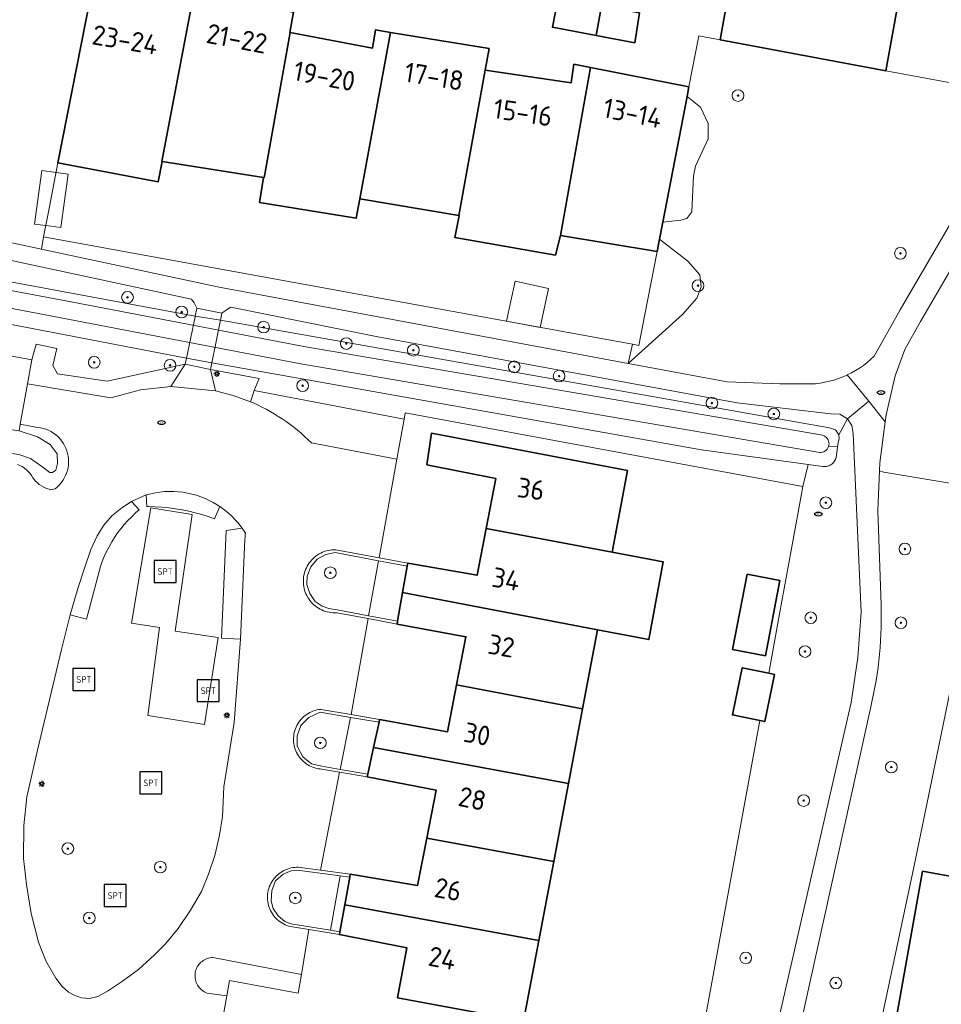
# Model space of a CAD drawing. Header units: metres. Extents: x 152610 to 160096, y 456114 to 462495.
# Tile 364 of 656: x 157555 to 157618, y 460169 to 460236. Entities that reach past the tile are written whole.
import ezdxf
from ezdxf.enums import TextEntityAlignment as Align

# ---------------------------------------------------------------- set-up
doc = ezdxf.new("R2010")
doc.units = ezdxf.units.M
doc.header["$LTSCALE"] = 0.5
doc.layers.get('0').update_dxf_attribs({"linetype": 'CONTINUOUS'})
for name, color, linetype, lineweight in [('B-PV-GR-BEPLANTING_CULTUUR_BOSPLANTSOEN-GV', 251, 'CONTINUOUS', 18), ('B-PV-GR-BEPLANTING_CULTUUR_HEESTERS-GV', 251, 'CONTINUOUS', 18), ('B-PV-GR-BEPLANTING_CULTUUR_VASTE PLANTENVAK-GV', 251, 'CONTINUOUS', 18), ('B-PV-GR-BOOM-S', 251, 'CONTINUOUS', 25), ('B-PV-GR-HAAG-GV', 251, 'CONTINUOUS', 13), ('B-PV-IE-MEUBILAIR-S', 251, 'CONTINUOUS', 25), ('B-PV-IE-MEUBILAIR_WEGMEUBILAIR-S', 251, 'CONTINUOUS', 25), ('B-PV-KW-KUNSTWERK_DEK-GV', 251, 'CONTINUOUS', 18), ('B-PV-OG-BEBOUWING-GV', 6, 'CONTINUOUS', 35), ('B-PV-OG-BEBOUWING-T18', 1, 'CONTINUOUS', 18), ('B-PV-OG-BEBOUWING_OVERBOUWING-GV', 251, 'CONTINUOUS', 18), ('B-PV-OG-BEBOUWING_SCHUUR-GV', 251, 'CONTINUOUS', 18), ('B-PV-OG-TERREIN_BEGROEID-GV', 251, 'CONTINUOUS', 18), ('B-PV-OG-TERREIN_OEVER-GV', 251, 'CONTINUOUS', 18), ('B-PV-OG-WATER_SLOOT-GV', 251, 'CONTINUOUS', 18), ('B-PV-VH-GESLOTENVERHARDING_KUNSTSTOF-GV', 251, 'CONTINUOUS', 18), ('B-PV-VH-HALFVERHARDING_GRAVEL-GV', 251, 'CONTINUOUS', 18), ('B-PV-VH-ONVERHARD_ZAND-GV', 251, 'CONTINUOUS', 18), ('B-PV-VH-OPENVERHARDING_BETONSTRAATSTEEN-GV', 251, 'CONTINUOUS', 18), ('B-PV-VH-OPENVERHARDING_STRAATBAKSTEEN-GV', 251, 'CONTINUOUS', 18)]:
    doc.layers.add(name, color=color, linetype=linetype, lineweight=lineweight)
doc.styles.add('NLCS-ISO', font='NLCS-ISO.ttf')
doc.styles.add('NLCS-ISO-M750-T18', font='NLCS-ISO.ttf', dxfattribs={"height": 1.35})

# ---------------------------------------------------------------- blocks, each defined once
blk = doc.blocks.new('SIE-MEUBILAIR_PAAL_LICHTMAST-SO')
for points in [[(-0.62, 0), (-1, 0)], [(-0.71, 0.71), (-0.44, 0.44)], [(0, 1), (0, 0.62)], [(0.44, 0.44), (0.71, 0.71)], [(1, 0), (0.62, 0)], [(-0.71, -0.71), (-0.44, -0.44)], [(0, -0.62), (0, -1)], [(0.44, -0.44), (0.71, -0.71)]]:
    blk.add_lwpolyline(points)
blk.add_circle((0, 0), 0.5)
blk = doc.blocks.new('SIE-MEUBILAIR_PUT_RIOOLPUT-SO')
blk.add_ellipse((0, 0), major_axis=(1.25, 0), ratio=0.54)
at = {"style": 'NLCS-ISO'}
blk.add_text('ri', height=0.75, dxfattribs=at).set_placement((-0.04, 0.07), align=Align.MIDDLE_CENTER)
blk = doc.blocks.new('SIE-WEG_SPEELTOESTEL-SO')
at = {"flags": 128}
blk.add_lwpolyline([(-3.75, -3.75), (3.75, -3.75), (3.75, 3.75), (-3.75, 3.75)], close=True, dxfattribs=at)
at = {"style": 'NLCS-ISO'}
blk.add_text('SPT', height=2.25, dxfattribs=at).set_placement((0, 0), align=Align.MIDDLE_CENTER)
blk = doc.blocks.new('SGR-BOOM_GBKN-SO')
at = {"linetype": 'ByBlock', "lineweight": 18}
h = blk.add_hatch(color=0, dxfattribs=at)
h.dxf.hatch_style = 1
edge = h.paths.add_edge_path()
edge.add_arc((0, 0), 0.25, 0, 360)
at = {"color": 0, "linetype": 'ByBlock', "lineweight": 18}
for radius in [2, 0.25]:
    blk.add_circle((0, 0), radius, dxfattribs=at)
at = {"color": 0, "linetype": 'ByBlock', "lineweight": 18, "style": 'NLCS-ISO'}
blk.add_attdef('SOORT', (2.5, 0), '', height=1.5, dxfattribs=at)

msp = doc.modelspace()

# ---------------------------------------------------------------- linework, layer by layer
at = {"layer": 'B-PV-GR-BEPLANTING_CULTUUR_BOSPLANTSOEN-GV', "flags": 128}
for points in [[(157601.577, 460230.473), (157600.66, 460231.207), (157598.994, 460222.594), (157600.228, 460222.731), (157600.638, 460222.848), (157600.99, 460223.318), (157601.108, 460225.781), (157601.225, 460226.426), (157602.105, 460228.303), (157602.105, 460229.358)], [(157600.708, 460219.924), (157598.772, 460221.447), (157598.607, 460220.592), (157597.775, 460216.291), (157597.364, 460214.163), (157596.917, 460214.245), (157596.639, 460212.939), (157598.49, 460214.614), (157600.341, 460216.288), (157601.315, 460217.394), (157601.633, 460218.186), (157601.541, 460218.991)], [(157566.424, 460213.287), (157529.284, 460220.424), (157530.56, 460217.823), (157555.844, 460213.191), (157556.143, 460214.252), (157557.563, 460213.957), (157557.277, 460212.797), (157557.61, 460212.231), (157561.008, 460211.728), (157566.339, 460212.875), (157568.07, 460212.516), (157568.163, 460212.98)], [(157601.654, 460207.03), (157568.163, 460212.98), (157568.07, 460212.516), (157571.398, 460211.913), (157571.044, 460211.076), (157581.302, 460209.118), (157581.381, 460209.563), (157608.583, 460204.513), (157608.946, 460206.017)]]:
    msp.add_lwpolyline(points, close=True, dxfattribs=at)
for points in [[(157606.275, 460165.208), (157611.879, 460189.741), (157612.333, 460192.821), (157612.57, 460195.925), (157612.014, 460208.136), (157611.928, 460208.688), (157611.618, 460209.152), (157611.044, 460208.042), (157611.065, 460207.777), (157610.98, 460207.526), (157610.944, 460207.236), (157610.85, 460206.487), (157610.838, 460206.447), (157610.809, 460206.371), (157610.772, 460206.298), (157610.728, 460206.229), (157610.678, 460206.164), (157610.622, 460206.105), (157610.56, 460206.051), (157610.493, 460206.004), (157610.422, 460205.963), (157610.347, 460205.93), (157610.269, 460205.904), (157610.19, 460205.885), (157610.109, 460205.875), (157610.027, 460205.872), (157609.945, 460205.878), (157608.946, 460206.017), (157608.583, 460204.513), (157607.78, 460200.134), (157606.983, 460195.793), (157606.449, 460192.88), (157606.238, 460191.732), (157606.641, 460191.648), (157605.974, 460188.426), (157605.644, 460188.495), (157601.306, 460164.85)], [(157620.547, 460204.421), (157614.109, 460205.493), (157613.82, 460205.578), (157613.694, 460202.867), (157613.925, 460196.414), (157613.931, 460196.233), (157613.939, 460195.776), (157613.939, 460195.32), (157613.932, 460194.863), (157613.916, 460194.407), (157613.893, 460193.951), (157613.861, 460193.496), (157613.821, 460193.041), (157613.774, 460192.587), (157613.718, 460192.134), (157613.655, 460191.682), (157613.584, 460191.231), (157613.505, 460190.781), (157613.418, 460190.333), (157613.323, 460189.887), (157613.22, 460189.442), (157607.751, 460164.676)], [(157610.8, 460153.23), (157616.24, 460178.794), (157620.796, 460200.963)]]:
    msp.add_lwpolyline(points, dxfattribs=at)
at = {"layer": 'B-PV-GR-BEPLANTING_CULTUUR_HEESTERS-GV', "flags": 128}
for points in [[(157581.302, 460209.118), (157571.044, 460211.076), (157570.809, 460210.311), (157570.998, 460210.229), (157571.292, 460210.094), (157571.582, 460209.952), (157571.869, 460209.802), (157572.152, 460209.646), (157572.431, 460209.483), (157572.706, 460209.312), (157572.977, 460209.135), (157573.243, 460208.952), (157573.505, 460208.762), (157573.761, 460208.565), (157574.013, 460208.363), (157574.26, 460208.154), (157574.501, 460207.939), (157574.737, 460207.718), (157574.968, 460207.491), (157580.814, 460206.385)], [(157554.979, 460208.318), (157554.158, 460208.447), (157553.903, 460206.883), (157554.145, 460206.825), (157554.959, 460206.699), (157555.752, 460206.42), (157556.525, 460205.877), (157557.077, 460205.464), (157557.253, 460205.466), (157557.493, 460205.622), (157557.599, 460206.084), (157557.572, 460206.742), (157557.106, 460207.398), (157556.245, 460207.918)], [(157581.522, 460199.064), (157579.548, 460199.434), (157578.875, 460195.669), (157580.858, 460195.299), (157581.202, 460197.251)], [(157579.594, 460188.379), (157577.646, 460188.711), (157576.932, 460185.161), (157578.829, 460184.836), (157579.221, 460186.651)], [(157577.591, 460177.791), (157576.928, 460177.879), (157576.28, 460174.154), (157576.916, 460174.051), (157577.247, 460175.886)]]:
    msp.add_lwpolyline(points, close=True, dxfattribs=at)
at = {"layer": 'B-PV-GR-BEPLANTING_CULTUUR_VASTE PLANTENVAK-GV', "flags": 128}
for points in [[(157579.548, 460199.434), (157576.596, 460199.987), (157575.958, 460199.871), (157575.357, 460199.535), (157574.933, 460199.023), (157574.686, 460198.369), (157574.651, 460197.804), (157574.863, 460197.185), (157575.216, 460196.655), (157575.711, 460196.337), (157576.17, 460196.16), (157576.741, 460196.067), (157578.875, 460195.669)], [(157577.646, 460188.711), (157575.568, 460189.065), (157574.802, 460188.715), (157574.236, 460188.15), (157573.989, 460187.46), (157573.989, 460186.736), (157574.378, 460186.012), (157574.978, 460185.535), (157575.688, 460185.374), (157576.932, 460185.161)], [(157576.928, 460177.879), (157574.181, 460178.242), (157573.584, 460178.211), (157573.034, 460177.991), (157572.52, 460177.522), (157572.254, 460176.88), (157572.217, 460176.173), (157572.364, 460175.632), (157572.703, 460175.127), (157573.162, 460174.751), (157573.567, 460174.596), (157576.28, 460174.154)]]:
    msp.add_lwpolyline(points, close=True, dxfattribs=at)
at = {"layer": 'B-PV-GR-HAAG-GV', "flags": 128}
for points in [[(157557.563, 460213.957), (157556.143, 460214.252), (157555.844, 460213.191), (157555.551, 460211.542), (157561.263, 460210.587), (157563.273, 460211.134), (157565.345, 460211.356), (157566.339, 460212.875), (157561.008, 460211.728), (157557.61, 460212.231), (157557.277, 460212.797)], [(157571.398, 460211.913), (157568.07, 460212.516), (157568.408, 460211.071), (157569.627, 460210.749), (157570.809, 460210.311), (157571.044, 460211.076)], [(157565.551, 460204.174), (157565.236, 460204.176), (157564.922, 460204.162), (157564.608, 460204.132), (157564.296, 460204.085), (157563.988, 460204.022), (157563.683, 460203.943), (157563.676, 460203.94), (157563.711, 460203.145), (157563.826, 460203.144), (157564.288, 460203.131), (157564.749, 460203.102), (157565.208, 460203.057), (157565.666, 460202.996), (157566.122, 460202.92), (157566.575, 460202.828), (157567.024, 460202.721), (157567.47, 460202.599), (157567.91, 460202.461), (157568.346, 460202.309), (157568.695, 460203.152), (157568.53, 460203.261), (157568.259, 460203.421), (157567.979, 460203.567), (157567.693, 460203.698), (157567.4, 460203.814), (157567.101, 460203.914), (157566.797, 460203.998), (157566.49, 460204.067), (157566.179, 460204.119), (157565.866, 460204.154)], [(157562.669, 460203.479), (157561.997, 460203.059), (157561.326, 460202.506), (157560.781, 460201.864), (157560.314, 460201.15), (157559.882, 460200.2), (157559.443, 460198.921), (157559.002, 460197.545), (157558.47, 460195.726), (157559.581, 460195.426), (157560.542, 460199.044), (157560.666, 460199.391), (157560.806, 460199.733), (157560.96, 460200.068), (157561.128, 460200.397), (157561.311, 460200.717), (157561.507, 460201.03), (157561.716, 460201.334), (157561.939, 460201.628), (157562.174, 460201.913), (157562.421, 460202.187), (157562.68, 460202.45), (157562.949, 460202.702), (157563.189, 460202.908)], [(157570.327, 460201.519), (157570.227, 460201.659), (157569.139, 460201.5), (157568.82, 460194.133), (157570.111, 460194.069), (157570.405, 460200.899), (157570.43, 460201.078), (157570.447, 460201.257), (157570.451, 460201.323)], [(157579.609, 460199.626), (157576.633, 460200.183), (157576.502, 460200.183), (157576.37, 460200.174), (157576.24, 460200.158), (157576.111, 460200.134), (157575.984, 460200.102), (157575.858, 460200.062), (157575.736, 460200.015), (157575.616, 460199.96), (157575.501, 460199.898), (157575.389, 460199.829), (157575.281, 460199.754), (157575.178, 460199.672), (157575.081, 460199.584), (157574.989, 460199.49), (157574.902, 460199.391), (157574.823, 460199.287), (157574.749, 460199.178), (157574.682, 460199.065), (157574.622, 460198.948), (157574.57, 460198.827), (157574.525, 460198.704), (157574.488, 460198.578), (157574.458, 460198.45), (157574.436, 460198.321), (157574.422, 460198.19), (157574.416, 460198.059), (157574.418, 460197.927), (157574.428, 460197.796), (157574.446, 460197.666), (157574.472, 460197.537), (157574.505, 460197.41), (157574.547, 460197.286), (157574.595, 460197.164), (157574.652, 460197.045), (157574.715, 460196.93), (157574.785, 460196.819), (157574.862, 460196.712), (157574.945, 460196.61), (157575.034, 460196.514), (157575.129, 460196.423), (157575.229, 460196.338), (157575.334, 460196.259), (157575.444, 460196.187), (157575.558, 460196.122), (157575.676, 460196.064), (157575.797, 460196.013), (157575.921, 460195.969), (157576.047, 460195.933), (157576.176, 460195.905), (157576.305, 460195.885), (157576.436, 460195.872), (157576.567, 460195.868), (157576.699, 460195.872), (157576.705, 460195.872), (157578.84, 460195.472), (157580.823, 460195.102), (157580.858, 460195.299), (157578.875, 460195.669), (157576.741, 460196.067), (157576.17, 460196.16), (157575.711, 460196.337), (157575.216, 460196.655), (157574.863, 460197.185), (157574.651, 460197.804), (157574.686, 460198.369), (157574.933, 460199.023), (157575.357, 460199.535), (157575.958, 460199.871), (157576.596, 460199.987), (157579.548, 460199.434), (157581.522, 460199.064), (157581.557, 460199.261)], [(157577.688, 460188.907), (157575.602, 460189.265), (157575.475, 460189.249), (157575.349, 460189.225), (157575.225, 460189.193), (157575.103, 460189.154), (157574.984, 460189.107), (157574.868, 460189.052), (157574.756, 460188.991), (157574.647, 460188.922), (157574.544, 460188.848), (157574.445, 460188.766), (157574.351, 460188.679), (157574.263, 460188.586), (157574.181, 460188.488), (157574.105, 460188.384), (157574.036, 460188.276), (157573.974, 460188.165), (157573.918, 460188.049), (157573.87, 460187.93), (157573.83, 460187.809), (157573.797, 460187.685), (157573.773, 460187.559), (157573.755, 460187.432), (157573.746, 460187.304), (157573.745, 460187.176), (157573.752, 460187.048), (157573.767, 460186.921), (157573.79, 460186.795), (157573.821, 460186.671), (157573.859, 460186.549), (157573.905, 460186.429), (157573.958, 460186.313), (157574.019, 460186.2), (157574.086, 460186.091), (157574.16, 460185.986), (157574.24, 460185.886), (157574.327, 460185.792), (157574.419, 460185.703), (157574.516, 460185.62), (157574.619, 460185.543), (157574.726, 460185.473), (157574.837, 460185.41), (157574.953, 460185.354), (157575.071, 460185.304), (157575.192, 460185.263), (157575.315, 460185.229), (157575.441, 460185.203), (157575.568, 460185.185), (157575.654, 460185.177), (157576.896, 460184.964), (157578.787, 460184.64), (157578.829, 460184.836), (157576.932, 460185.161), (157575.688, 460185.374), (157574.978, 460185.535), (157574.378, 460186.012), (157573.989, 460186.736), (157573.989, 460187.46), (157574.236, 460188.15), (157574.802, 460188.715), (157575.568, 460189.065), (157577.646, 460188.711), (157579.594, 460188.379), (157579.636, 460188.575)], [(157574.209, 460178.453), (157574.081, 460178.461), (157573.953, 460178.46), (157573.824, 460178.452), (157573.697, 460178.436), (157573.571, 460178.411), (157573.447, 460178.379), (157573.325, 460178.34), (157573.205, 460178.292), (157573.089, 460178.238), (157572.976, 460178.176), (157572.868, 460178.108), (157572.764, 460178.032), (157572.665, 460177.951), (157572.571, 460177.863), (157572.483, 460177.77), (157572.4, 460177.671), (157572.324, 460177.568), (157572.255, 460177.46), (157572.192, 460177.348), (157572.137, 460177.232), (157572.089, 460177.113), (157572.048, 460176.991), (157572.016, 460176.867), (157571.99, 460176.741), (157571.973, 460176.614), (157571.964, 460176.486), (157571.962, 460176.358), (157571.969, 460176.229), (157571.984, 460176.102), (157572.006, 460175.975), (157572.037, 460175.851), (157572.075, 460175.728), (157572.121, 460175.608), (157572.174, 460175.491), (157572.234, 460175.378), (157572.301, 460175.269), (157572.375, 460175.164), (157572.455, 460175.063), (157572.542, 460174.968), (157572.634, 460174.879), (157572.731, 460174.795), (157572.834, 460174.718), (157572.941, 460174.647), (157573.052, 460174.583), (157573.167, 460174.526), (157573.286, 460174.477), (157573.407, 460174.435), (157573.53, 460174.4), (157573.535, 460174.399), (157574.798, 460174.193), (157576.88, 460173.854), (157576.916, 460174.051), (157576.28, 460174.154), (157573.567, 460174.596), (157573.162, 460174.751), (157572.703, 460175.127), (157572.364, 460175.632), (157572.217, 460176.173), (157572.254, 460176.88), (157572.52, 460177.522), (157573.034, 460177.991), (157573.584, 460178.211), (157574.181, 460178.242), (157576.928, 460177.879), (157577.591, 460177.791), (157577.627, 460177.988), (157575.579, 460178.259)], [(157574.3, 460171.134), (157568.228, 460172.294), (157568.128, 460172.287), (157568.029, 460172.272), (157567.931, 460172.249), (157567.835, 460172.218), (157567.743, 460172.18), (157567.653, 460172.134), (157567.568, 460172.082), (157567.487, 460172.023), (157567.411, 460171.957), (157567.34, 460171.886), (157567.275, 460171.81), (157567.217, 460171.728), (157567.165, 460171.642), (157567.12, 460171.552), (157567.082, 460171.459), (157567.052, 460171.363), (157567.03, 460171.266), (157567.016, 460171.166), (157567.01, 460171.066), (157567.011, 460170.966), (157567.021, 460170.866), (157567.038, 460170.767), (157567.063, 460170.67), (157567.096, 460170.575), (157567.137, 460170.483), (157567.184, 460170.395), (157567.239, 460170.311), (157567.3, 460170.231), (157567.367, 460170.157), (157567.44, 460170.087), (157567.518, 460170.025), (157567.601, 460169.968), (157567.688, 460169.918), (157567.779, 460169.876), (157567.836, 460169.853), (157569.185, 460169.67), (157569.369, 460170.702), (157574.064, 460169.838)]]:
    msp.add_lwpolyline(points, close=True, dxfattribs=at)
msp.add_lwpolyline([(157554.868, 460206.026), (157555.032, 460205.956), (157555.19, 460205.872), (157555.339, 460205.773), (157555.479, 460205.663), (157555.609, 460205.539), (157555.727, 460205.405), (157555.832, 460205.261), (157555.925, 460205.108), (157555.954, 460205.051), (157556.078, 460204.909), (157556.213, 460204.779), (157556.359, 460204.66), (157556.514, 460204.554), (157556.678, 460204.462), (157556.849, 460204.384), (157557.026, 460204.321), (157557.127, 460204.293), (157557.436, 460204.356), (157557.585, 460204.48), (157557.723, 460204.615), (157557.85, 460204.762), (157557.965, 460204.918), (157558.066, 460205.083), (157558.153, 460205.256), (157558.225, 460205.435), (157558.283, 460205.62), (157558.325, 460205.809), (157558.351, 460206.001), (157558.362, 460206.195), (157558.356, 460206.388), (157558.334, 460206.581), (157558.297, 460206.771), (157558.244, 460206.957), (157558.176, 460207.138), (157558.093, 460207.313), (157557.996, 460207.481), (157557.886, 460207.64), (157557.762, 460207.789), (157557.627, 460207.928), (157557.481, 460208.055), (157557.325, 460208.169), (157557.16, 460208.271), (157556.987, 460208.358), (157556.808, 460208.431), (157556.623, 460208.488), (157556.434, 460208.531), (157556.242, 460208.557), (157556.131, 460208.565), (157555.062, 460208.787), (157554.979, 460208.318), (157556.245, 460207.918), (157557.106, 460207.398), (157557.572, 460206.742), (157557.599, 460206.084), (157557.493, 460205.622), (157557.253, 460205.466), (157557.077, 460205.464), (157556.525, 460205.877), (157555.752, 460206.42), (157554.959, 460206.699)], dxfattribs=at)
at = {"layer": 'B-PV-KW-KUNSTWERK_DEK-GV', "flags": 128}
msp.add_lwpolyline([(157568.845, 460216.375), (157567.128, 460216.71), (157567.015, 460216.159), (157567.009, 460216.131), (157566.424, 460213.287), (157566.339, 460212.875), (157568.07, 460212.516), (157568.163, 460212.98), (157568.747, 460215.888)], close=True, dxfattribs=at)
at = {"layer": 'B-PV-OG-BEBOUWING-GV', "flags": 128}
for points in [[(157614.241, 460240.105), (157602.901, 460242.125), (157602.648, 460240.802), (157603.901, 460240.577), (157602.93, 460235.077), (157614.25, 460232.961), (157615.499, 460239.881)], [(157566.924, 460238.264), (157565.739, 460238.488), (157565.44, 460237.072), (157559.853, 460238.016), (157557.638, 460226.663), (157564.479, 460225.359), (157564.753, 460226.762), (157564.745, 460226.763)], [(157573.746, 460236.977), (157566.924, 460238.264), (157564.745, 460226.763), (157564.753, 460226.762), (157571.691, 460225.647), (157571.727, 460225.641), (157573.521, 460235.583), (157573.49, 460235.589)], [(157594.799, 460237.414), (157591.832, 460237.96), (157591.452, 460235.937), (157594.437, 460235.377)], [(157597.402, 460236.935), (157594.799, 460237.414), (157594.437, 460235.377), (157597.078, 460234.881)], [(157580.38, 460235.584), (157579.348, 460235.751), (157579.153, 460234.518), (157573.521, 460235.583), (157571.727, 460225.641), (157571.691, 460225.647), (157571.422, 460223.954), (157578.039, 460222.864), (157578.284, 460224.197)], [(157587.128, 460234.494), (157580.38, 460235.584), (157578.284, 460224.197), (157585.055, 460223.046), (157586.861, 460233.008)], [(157594.047, 460233.179), (157592.916, 460233.401), (157592.73, 460232.143), (157586.861, 460233.008), (157585.055, 460223.046), (157585.076, 460223.042), (157584.782, 460221.546), (157591.656, 460220.346), (157592.005, 460221.687)], [(157600.785, 460231.855), (157594.047, 460233.179), (157592.005, 460221.687), (157598.607, 460220.592), (157598.772, 460221.447), (157598.994, 460222.594), (157600.66, 460231.207)], [(157596.591, 460205.603), (157583.171, 460208.155), (157582.867, 460206.001), (157587.579, 460205.062), (157586.916, 460201.649), (157595.536, 460200.013)], [(157581.557, 460199.261), (157581.522, 460199.064), (157581.202, 460197.251), (157594.535, 460194.71), (157598.041, 460194.042), (157599.033, 460199.349), (157595.536, 460200.013), (157586.916, 460201.649), (157586.293, 460198.446)], [(157603.775, 460193.367), (157606.013, 460192.934), (157607.007, 460198.072), (157604.769, 460198.505)], [(157594.535, 460194.71), (157581.202, 460197.251), (157580.858, 460195.299), (157580.823, 460195.102), (157585.534, 460194.237), (157584.896, 460190.941), (157593.516, 460189.31)], [(157605.644, 460188.495), (157605.974, 460188.426), (157606.641, 460191.648), (157606.238, 460191.732), (157604.428, 460192.107), (157603.788, 460189.016), (157603.761, 460188.885)], [(157593.516, 460189.31), (157584.896, 460190.941), (157584.272, 460187.722), (157579.636, 460188.575), (157579.594, 460188.379), (157579.221, 460186.651), (157592.552, 460184.198)], [(157592.552, 460184.198), (157579.221, 460186.651), (157578.829, 460184.836), (157578.787, 460184.64), (157583.511, 460183.725), (157582.858, 460180.45), (157591.546, 460178.866)], [(157591.546, 460178.866), (157582.858, 460180.45), (157582.212, 460177.21), (157577.627, 460177.988), (157577.591, 460177.791), (157577.247, 460175.886), (157590.522, 460173.443)], [(157642.696, 460160.519), (157642.287, 460158.307), (157641.09, 460158.527), (157641.183, 460159.191), (157628.353, 460161.586), (157630.903, 460175.627), (157616.763, 460178.188), (157612.433, 460153.872), (157643.33, 460148.276), (157643.252, 460147.844), (157644.024, 460147.705), (157644.113, 460148.195), (157644.417, 460148.139), (157645.302, 460152.877), (157652.389, 460151.553), (157654.239, 460161.812), (157643.301, 460163.852)], [(157590.522, 460173.443), (157577.247, 460175.886), (157576.916, 460174.051), (157576.88, 460173.854), (157581.504, 460172.939), (157580.862, 460169.531), (157589.482, 460167.931)]]:
    msp.add_lwpolyline(points, close=True, dxfattribs=at)
at = {"layer": 'B-PV-OG-BEBOUWING_OVERBOUWING-GV', "flags": 128}
msp.add_lwpolyline([(157557.507, 460225.994), (157556.523, 460226.128), (157556.026, 460222.474), (157556.8, 460222.368), (157557.826, 460222.229), (157558.324, 460225.882)], close=True, dxfattribs=at)
at = {"layer": 'B-PV-OG-BEBOUWING_SCHUUR-GV', "flags": 128}
msp.add_lwpolyline([(157591.184, 460218.066), (157588.906, 460218.554), (157588.32, 460215.817), (157590.613, 460215.398)], close=True, dxfattribs=at)
at = {"layer": 'B-PV-OG-TERREIN_BEGROEID-GV', "flags": 128}
for points in [[(157540.785, 460236.766), (157540.279, 460236.294), (157540.14, 460236.16), (157534.851, 460231.523), (157530.463, 460227.21), (157530.032, 460226.735), (157530.179, 460226.519), (157530.478, 460226.423), (157543.748, 460223.5), (157556.512, 460220.763), (157556.652, 460221.608), (157557.03, 460223.547), (157557.638, 460226.663), (157559.853, 460238.016)], [(157621.9, 460231.532), (157614.25, 460232.961), (157602.93, 460235.077), (157601.461, 460235.351), (157600.785, 460231.855), (157600.66, 460231.207), (157601.577, 460230.473), (157602.105, 460229.358), (157602.105, 460228.303), (157601.225, 460226.426), (157601.108, 460225.781), (157600.99, 460223.318), (157600.638, 460222.848), (157600.228, 460222.731), (157598.994, 460222.594), (157598.772, 460221.447), (157600.708, 460219.924), (157601.541, 460218.991), (157601.633, 460218.186), (157601.315, 460217.394), (157600.341, 460216.288), (157598.49, 460214.614), (157596.639, 460212.939), (157603.41, 460211.675), (157607.01, 460211.53), (157609.424, 460211.549), (157609.438, 460211.55), (157609.758, 460211.588), (157610.076, 460211.642), (157610.391, 460211.711), (157610.703, 460211.796), (157611.009, 460211.896), (157611.311, 460212.012), (157611.606, 460212.142), (157611.614, 460212.146), (157611.894, 460212.286), (157612.175, 460212.445), (157612.448, 460212.617), (157612.712, 460212.803), (157612.966, 460213.001), (157613.21, 460213.212), (157613.443, 460213.435), (157615.24, 460216.604), (157619.317, 460223.605)]]:
    msp.add_lwpolyline(points, dxfattribs=at)
for points in [[(157611.044, 460208.042), (157611.618, 460209.152), (157611.098, 460209.455), (157610.497, 460209.491), (157604.074, 460210.244), (157579.406, 460214.784), (157569.447, 460216.778), (157569.227, 460216.657), (157568.845, 460216.375), (157567.128, 460216.71), (157566.957, 460217.075), (157566.762, 460217.337), (157543.493, 460222.327), (157530.923, 460225.096), (157530.583, 460225.042), (157530.364, 460224.93), (157530.256, 460224.738), (157530.205, 460224.354), (157530.059, 460223.045), (157567.015, 460216.159), (157568.747, 460215.888), (157610.407, 460208.519), (157610.806, 460208.387)], [(157596.917, 460214.245), (157556.652, 460221.608), (157556.512, 460220.763), (157568.544, 460218.183), (157596.639, 460212.939)], [(157563.676, 460203.94), (157562.669, 460203.479), (157563.189, 460202.908), (157562.949, 460202.702), (157562.68, 460202.45), (157562.421, 460202.187), (157562.174, 460201.913), (157561.939, 460201.628), (157561.716, 460201.334), (157561.507, 460201.03), (157561.311, 460200.717), (157561.128, 460200.397), (157560.96, 460200.068), (157560.806, 460199.733), (157560.666, 460199.391), (157560.542, 460199.044), (157559.581, 460195.426), (157558.47, 460195.726), (157557.878, 460193.372), (157557.397, 460191.353), (157556.229, 460186.464), (157555.498, 460183.276), (157555.299, 460181.32), (157555.283, 460179.071), (157555.474, 460177.287), (157555.794, 460175.288), (157556.315, 460173.343), (157556.807, 460172.06), (157557.486, 460170.873), (157557.916, 460170.294), (157558.346, 460169.907), (157558.752, 460169.71), (157559.247, 460169.518), (157559.782, 460169.477), (157560.368, 460169.609), (157561.024, 460169.981), (157562.043, 460170.667), (157563.137, 460171.465), (157564.21, 460172.453), (157564.981, 460173.218), (157565.858, 460174.265), (157566.702, 460175.515), (157567.441, 460176.81), (157567.938, 460177.985), (157568.369, 460179.275), (157568.68, 460180.662), (157568.886, 460181.941), (157568.975, 460183.965), (157569.696, 460188.371), (157570.111, 460194.069), (157568.82, 460194.133), (157569.139, 460201.5), (157570.227, 460201.659), (157570.144, 460201.776), (157569.949, 460202.023), (157569.741, 460202.259), (157569.52, 460202.484), (157569.288, 460202.698), (157569.046, 460202.899), (157568.793, 460203.087), (157568.695, 460203.152), (157568.346, 460202.309), (157567.91, 460202.461), (157567.47, 460202.599), (157567.024, 460202.721), (157566.575, 460202.828), (157566.122, 460202.92), (157565.666, 460202.996), (157565.208, 460203.057), (157564.749, 460203.102), (157564.288, 460203.131), (157563.826, 460203.144), (157563.711, 460203.145)], [(157563.992, 460203.045), (157566.804, 460202.604), (157565.64, 460194.619), (157568.588, 460194.179), (157567.657, 460188.226), (157563.777, 460188.843), (157564.591, 460194.862), (157562.676, 460195.169)]]:
    msp.add_lwpolyline(points, close=True, dxfattribs=at)
at = {"layer": 'B-PV-OG-TERREIN_OEVER-GV', "flags": 128}
for points in [[(157510.605, 460226.136), (157558.539, 460217.148), (157574.45, 460214.099), (157609.934, 460208.025), (157610.025, 460207.989), (157610.11, 460207.939), (157610.185, 460207.876), (157610.249, 460207.801), (157610.3, 460207.717), (157610.337, 460207.626), (157610.358, 460207.53), (157610.364, 460207.432), (157610.354, 460207.334), (157610.334, 460207.264), (157610.944, 460207.236), (157610.98, 460207.526), (157611.065, 460207.777), (157611.044, 460208.042), (157610.806, 460208.387), (157610.407, 460208.519), (157568.747, 460215.888), (157567.015, 460216.159), (157530.059, 460223.045)], [(157529.284, 460220.424), (157566.424, 460213.287), (157568.163, 460212.98), (157601.654, 460207.03), (157608.946, 460206.017), (157609.945, 460205.878), (157610.027, 460205.872), (157610.109, 460205.875), (157610.19, 460205.885), (157610.269, 460205.904), (157610.347, 460205.93), (157610.422, 460205.963), (157610.493, 460206.004), (157610.56, 460206.051), (157610.622, 460206.105), (157610.678, 460206.164), (157610.728, 460206.229), (157610.772, 460206.298), (157610.809, 460206.371), (157610.838, 460206.447), (157610.85, 460206.487), (157610.944, 460207.236), (157610.334, 460207.264), (157610.328, 460207.24), (157610.287, 460207.15), (157610.232, 460207.069), (157610.165, 460206.997), (157610.086, 460206.938), (157610, 460206.891), (157609.907, 460206.86), (157609.81, 460206.844), (157609.731, 460206.843), (157574.236, 460212.918), (157558.306, 460215.97), (157528.861, 460221.587)]]:
    msp.add_lwpolyline(points, dxfattribs=at)
at = {"layer": 'B-PV-OG-WATER_SLOOT-GV', "flags": 128}
msp.add_lwpolyline([(157528.861, 460221.587), (157558.306, 460215.97), (157574.236, 460212.918), (157609.731, 460206.843), (157609.81, 460206.844), (157609.907, 460206.86), (157610, 460206.891), (157610.086, 460206.938), (157610.165, 460206.997), (157610.232, 460207.069), (157610.287, 460207.15), (157610.328, 460207.24), (157610.334, 460207.264), (157610.354, 460207.334), (157610.364, 460207.432), (157610.358, 460207.53), (157610.337, 460207.626), (157610.3, 460207.717), (157610.249, 460207.801), (157610.185, 460207.876), (157610.11, 460207.939), (157610.025, 460207.989), (157609.934, 460208.025), (157574.45, 460214.099), (157558.539, 460217.148), (157510.605, 460226.136)], dxfattribs=at)
at = {"layer": 'B-PV-VH-GESLOTENVERHARDING_KUNSTSTOF-GV', "flags": 128}
msp.add_lwpolyline([(157566.804, 460202.604), (157563.992, 460203.045), (157562.676, 460195.169), (157564.591, 460194.862), (157563.777, 460188.843), (157567.657, 460188.226), (157568.588, 460194.179), (157565.64, 460194.619)], close=True, dxfattribs=at)
at = {"layer": 'B-PV-VH-HALFVERHARDING_GRAVEL-GV', "flags": 128}
msp.add_lwpolyline([(157624.177, 460231.223), (157622.58, 460231.445), (157622.011, 460229.34), (157619.317, 460223.605), (157615.24, 460216.604), (157613.443, 460213.435), (157613.21, 460213.212), (157612.966, 460213.001), (157612.712, 460212.803), (157612.448, 460212.617), (157612.175, 460212.445), (157611.894, 460212.286), (157611.614, 460212.146), (157613.081, 460210.342), (157614.213, 460208.95), (157614.273, 460209.416), (157614.89, 460212.085), (157615.543, 460213.896), (157616.627, 460215.807), (157618.218, 460218.539), (157620.735, 460222.86), (157623.519, 460228.787)], close=True, dxfattribs=at)
for points in [[(157543.493, 460222.327), (157566.762, 460217.337), (157566.957, 460217.075), (157567.128, 460216.71), (157568.845, 460216.375), (157569.227, 460216.657), (157569.447, 460216.778), (157579.406, 460214.784), (157604.074, 460210.244), (157610.497, 460209.491), (157611.098, 460209.455), (157611.618, 460209.152), (157613.081, 460210.342), (157611.614, 460212.146), (157611.606, 460212.142), (157611.311, 460212.012), (157611.009, 460211.896), (157610.703, 460211.796), (157610.391, 460211.711), (157610.076, 460211.642), (157609.758, 460211.588), (157609.438, 460211.55), (157609.424, 460211.549), (157607.01, 460211.53), (157603.41, 460211.675), (157596.639, 460212.939), (157568.544, 460218.183), (157556.512, 460220.763), (157543.748, 460223.5)], [(157607.751, 460164.676), (157613.22, 460189.442), (157613.323, 460189.887), (157613.418, 460190.333), (157613.505, 460190.781), (157613.584, 460191.231), (157613.655, 460191.682), (157613.718, 460192.134), (157613.774, 460192.587), (157613.821, 460193.041), (157613.861, 460193.496), (157613.893, 460193.951), (157613.916, 460194.407), (157613.932, 460194.863), (157613.939, 460195.32), (157613.939, 460195.776), (157613.931, 460196.233), (157613.925, 460196.414), (157613.694, 460202.867), (157613.82, 460205.578), (157613.846, 460206.126), (157614.213, 460208.95), (157613.081, 460210.342), (157611.618, 460209.152), (157611.928, 460208.688), (157612.014, 460208.136), (157612.57, 460195.925), (157612.333, 460192.821), (157611.879, 460189.741), (157606.275, 460165.208)]]:
    msp.add_lwpolyline(points, dxfattribs=at)
at = {"layer": 'B-PV-VH-ONVERHARD_ZAND-GV', "flags": 128}
for points in [[(157557.563, 460213.957), (157556.143, 460214.252), (157555.844, 460213.191), (157555.551, 460211.542), (157561.263, 460210.587), (157563.273, 460211.134), (157565.345, 460211.356), (157566.339, 460212.875), (157561.008, 460211.728), (157557.61, 460212.231), (157557.277, 460212.797)], [(157571.398, 460211.913), (157568.07, 460212.516), (157568.408, 460211.071), (157569.627, 460210.749), (157570.809, 460210.311), (157571.044, 460211.076)], [(157565.551, 460204.174), (157565.236, 460204.176), (157564.922, 460204.162), (157564.608, 460204.132), (157564.296, 460204.085), (157563.988, 460204.022), (157563.683, 460203.943), (157563.676, 460203.94), (157563.711, 460203.145), (157563.826, 460203.144), (157564.288, 460203.131), (157564.749, 460203.102), (157565.208, 460203.057), (157565.666, 460202.996), (157566.122, 460202.92), (157566.575, 460202.828), (157567.024, 460202.721), (157567.47, 460202.599), (157567.91, 460202.461), (157568.346, 460202.309), (157568.695, 460203.152), (157568.53, 460203.261), (157568.259, 460203.421), (157567.979, 460203.567), (157567.693, 460203.698), (157567.4, 460203.814), (157567.101, 460203.914), (157566.797, 460203.998), (157566.49, 460204.067), (157566.179, 460204.119), (157565.866, 460204.154)], [(157558.47, 460195.726), (157559.581, 460195.426), (157560.542, 460199.044), (157560.666, 460199.391), (157560.806, 460199.733), (157560.96, 460200.068), (157561.128, 460200.397), (157561.311, 460200.717), (157561.507, 460201.03), (157561.716, 460201.334), (157561.939, 460201.628), (157562.174, 460201.913), (157562.421, 460202.187), (157562.68, 460202.45), (157562.949, 460202.702), (157563.189, 460202.908), (157562.669, 460203.479), (157561.997, 460203.059), (157561.326, 460202.506), (157560.781, 460201.864), (157560.314, 460201.15), (157559.882, 460200.2), (157559.443, 460198.921), (157559.002, 460197.545)], [(157570.327, 460201.519), (157570.227, 460201.659), (157569.139, 460201.5), (157568.82, 460194.133), (157570.111, 460194.069), (157570.405, 460200.899), (157570.43, 460201.078), (157570.447, 460201.257), (157570.451, 460201.323)], [(157579.609, 460199.626), (157576.633, 460200.183), (157576.502, 460200.183), (157576.37, 460200.174), (157576.24, 460200.158), (157576.111, 460200.134), (157575.984, 460200.102), (157575.858, 460200.062), (157575.736, 460200.015), (157575.616, 460199.96), (157575.501, 460199.898), (157575.389, 460199.829), (157575.281, 460199.754), (157575.178, 460199.672), (157575.081, 460199.584), (157574.989, 460199.49), (157574.902, 460199.391), (157574.823, 460199.287), (157574.749, 460199.178), (157574.682, 460199.065), (157574.622, 460198.948), (157574.57, 460198.827), (157574.525, 460198.704), (157574.488, 460198.578), (157574.458, 460198.45), (157574.436, 460198.321), (157574.422, 460198.19), (157574.416, 460198.059), (157574.418, 460197.927), (157574.428, 460197.796), (157574.446, 460197.666), (157574.472, 460197.537), (157574.505, 460197.41), (157574.547, 460197.286), (157574.595, 460197.164), (157574.652, 460197.045), (157574.715, 460196.93), (157574.785, 460196.819), (157574.862, 460196.712), (157574.945, 460196.61), (157575.034, 460196.514), (157575.129, 460196.423), (157575.229, 460196.338), (157575.334, 460196.259), (157575.444, 460196.187), (157575.558, 460196.122), (157575.676, 460196.064), (157575.797, 460196.013), (157575.921, 460195.969), (157576.047, 460195.933), (157576.176, 460195.905), (157576.305, 460195.885), (157576.436, 460195.872), (157576.567, 460195.868), (157576.699, 460195.872), (157576.705, 460195.872), (157578.84, 460195.472), (157580.823, 460195.102), (157580.858, 460195.299), (157578.875, 460195.669), (157576.741, 460196.067), (157576.17, 460196.16), (157575.711, 460196.337), (157575.216, 460196.655), (157574.863, 460197.185), (157574.651, 460197.804), (157574.686, 460198.369), (157574.933, 460199.023), (157575.357, 460199.535), (157575.958, 460199.871), (157576.596, 460199.987), (157579.548, 460199.434), (157581.522, 460199.064), (157581.557, 460199.261)], [(157577.688, 460188.907), (157575.602, 460189.265), (157575.475, 460189.249), (157575.349, 460189.225), (157575.225, 460189.193), (157575.103, 460189.154), (157574.984, 460189.107), (157574.868, 460189.052), (157574.756, 460188.991), (157574.647, 460188.922), (157574.544, 460188.848), (157574.445, 460188.766), (157574.351, 460188.679), (157574.263, 460188.586), (157574.181, 460188.488), (157574.105, 460188.384), (157574.036, 460188.276), (157573.974, 460188.165), (157573.918, 460188.049), (157573.87, 460187.93), (157573.83, 460187.809), (157573.797, 460187.685), (157573.773, 460187.559), (157573.755, 460187.432), (157573.746, 460187.304), (157573.745, 460187.176), (157573.752, 460187.048), (157573.767, 460186.921), (157573.79, 460186.795), (157573.821, 460186.671), (157573.859, 460186.549), (157573.905, 460186.429), (157573.958, 460186.313), (157574.019, 460186.2), (157574.086, 460186.091), (157574.16, 460185.986), (157574.24, 460185.886), (157574.327, 460185.792), (157574.419, 460185.703), (157574.516, 460185.62), (157574.619, 460185.543), (157574.726, 460185.473), (157574.837, 460185.41), (157574.953, 460185.354), (157575.071, 460185.304), (157575.192, 460185.263), (157575.315, 460185.229), (157575.441, 460185.203), (157575.568, 460185.185), (157575.654, 460185.177), (157576.896, 460184.964), (157578.787, 460184.64), (157578.829, 460184.836), (157576.932, 460185.161), (157575.688, 460185.374), (157574.978, 460185.535), (157574.378, 460186.012), (157573.989, 460186.736), (157573.989, 460187.46), (157574.236, 460188.15), (157574.802, 460188.715), (157575.568, 460189.065), (157577.646, 460188.711), (157579.594, 460188.379), (157579.636, 460188.575)], [(157574.209, 460178.453), (157574.081, 460178.461), (157573.953, 460178.46), (157573.824, 460178.452), (157573.697, 460178.436), (157573.571, 460178.411), (157573.447, 460178.379), (157573.325, 460178.34), (157573.205, 460178.292), (157573.089, 460178.238), (157572.976, 460178.176), (157572.868, 460178.108), (157572.764, 460178.032), (157572.665, 460177.951), (157572.571, 460177.863), (157572.483, 460177.77), (157572.4, 460177.671), (157572.324, 460177.568), (157572.255, 460177.46), (157572.192, 460177.348), (157572.137, 460177.232), (157572.089, 460177.113), (157572.048, 460176.991), (157572.016, 460176.867), (157571.99, 460176.741), (157571.973, 460176.614), (157571.964, 460176.486), (157571.962, 460176.358), (157571.969, 460176.229), (157571.984, 460176.102), (157572.006, 460175.975), (157572.037, 460175.851), (157572.075, 460175.728), (157572.121, 460175.608), (157572.174, 460175.491), (157572.234, 460175.378), (157572.301, 460175.269), (157572.375, 460175.164), (157572.455, 460175.063), (157572.542, 460174.968), (157572.634, 460174.879), (157572.731, 460174.795), (157572.834, 460174.718), (157572.941, 460174.647), (157573.052, 460174.583), (157573.167, 460174.526), (157573.286, 460174.477), (157573.407, 460174.435), (157573.53, 460174.4), (157573.535, 460174.399), (157574.798, 460174.193), (157576.88, 460173.854), (157576.916, 460174.051), (157576.28, 460174.154), (157573.567, 460174.596), (157573.162, 460174.751), (157572.703, 460175.127), (157572.364, 460175.632), (157572.217, 460176.173), (157572.254, 460176.88), (157572.52, 460177.522), (157573.034, 460177.991), (157573.584, 460178.211), (157574.181, 460178.242), (157576.928, 460177.879), (157577.591, 460177.791), (157577.627, 460177.988), (157575.579, 460178.259)], [(157574.3, 460171.134), (157568.228, 460172.294), (157568.128, 460172.287), (157568.029, 460172.272), (157567.931, 460172.249), (157567.835, 460172.218), (157567.743, 460172.18), (157567.653, 460172.134), (157567.568, 460172.082), (157567.487, 460172.023), (157567.411, 460171.957), (157567.34, 460171.886), (157567.275, 460171.81), (157567.217, 460171.728), (157567.165, 460171.642), (157567.12, 460171.552), (157567.082, 460171.459), (157567.052, 460171.363), (157567.03, 460171.266), (157567.016, 460171.166), (157567.01, 460171.066), (157567.011, 460170.966), (157567.021, 460170.866), (157567.038, 460170.767), (157567.063, 460170.67), (157567.096, 460170.575), (157567.137, 460170.483), (157567.184, 460170.395), (157567.239, 460170.311), (157567.3, 460170.231), (157567.367, 460170.157), (157567.44, 460170.087), (157567.518, 460170.025), (157567.601, 460169.968), (157567.688, 460169.918), (157567.779, 460169.876), (157567.836, 460169.853), (157569.185, 460169.67), (157569.369, 460170.702), (157574.064, 460169.838)]]:
    msp.add_lwpolyline(points, close=True, dxfattribs=at)
msp.add_lwpolyline([(157554.868, 460206.026), (157555.032, 460205.956), (157555.19, 460205.872), (157555.339, 460205.773), (157555.479, 460205.663), (157555.609, 460205.539), (157555.727, 460205.405), (157555.832, 460205.261), (157555.925, 460205.108), (157555.954, 460205.051), (157556.078, 460204.909), (157556.213, 460204.779), (157556.359, 460204.66), (157556.514, 460204.554), (157556.678, 460204.462), (157556.849, 460204.384), (157557.026, 460204.321), (157557.127, 460204.293), (157557.436, 460204.356), (157557.585, 460204.48), (157557.723, 460204.615), (157557.85, 460204.762), (157557.965, 460204.918), (157558.066, 460205.083), (157558.153, 460205.256), (157558.225, 460205.435), (157558.283, 460205.62), (157558.325, 460205.809), (157558.351, 460206.001), (157558.362, 460206.195), (157558.356, 460206.388), (157558.334, 460206.581), (157558.297, 460206.771), (157558.244, 460206.957), (157558.176, 460207.138), (157558.093, 460207.313), (157557.996, 460207.481), (157557.886, 460207.64), (157557.762, 460207.789), (157557.627, 460207.928), (157557.481, 460208.055), (157557.325, 460208.169), (157557.16, 460208.271), (157556.987, 460208.358), (157556.808, 460208.431), (157556.623, 460208.488), (157556.434, 460208.531), (157556.242, 460208.557), (157556.131, 460208.565), (157555.062, 460208.787), (157554.979, 460208.318), (157556.245, 460207.918), (157557.106, 460207.398), (157557.572, 460206.742), (157557.599, 460206.084), (157557.493, 460205.622), (157557.253, 460205.466), (157557.077, 460205.464), (157556.525, 460205.877), (157555.752, 460206.42), (157554.959, 460206.699)], dxfattribs=at)
at = {"layer": 'B-PV-VH-OPENVERHARDING_BETONSTRAATSTEEN-GV', "flags": 128}
msp.add_lwpolyline([(157568.845, 460216.375), (157567.128, 460216.71), (157567.015, 460216.159), (157567.009, 460216.131), (157566.424, 460213.287), (157566.339, 460212.875), (157568.07, 460212.516), (157568.163, 460212.98), (157568.747, 460215.888)], close=True, dxfattribs=at)
at = {"layer": 'B-PV-VH-OPENVERHARDING_STRAATBAKSTEEN-GV', "flags": 128}
for points in [[(157565.345, 460211.356), (157568.408, 460211.071), (157568.07, 460212.516), (157566.339, 460212.875)], [(157563.676, 460203.94), (157563.683, 460203.943), (157563.988, 460204.022), (157564.296, 460204.085), (157564.608, 460204.132), (157564.922, 460204.162), (157565.236, 460204.176), (157565.551, 460204.174), (157565.866, 460204.154), (157566.179, 460204.119), (157566.49, 460204.067), (157566.797, 460203.998), (157567.101, 460203.914), (157567.4, 460203.814), (157567.693, 460203.698), (157567.979, 460203.567), (157568.259, 460203.421), (157568.53, 460203.261), (157568.695, 460203.152), (157568.793, 460203.087), (157569.046, 460202.899), (157569.288, 460202.698), (157569.52, 460202.484), (157569.741, 460202.259), (157569.949, 460202.023), (157570.144, 460201.776), (157570.227, 460201.659), (157570.327, 460201.519), (157570.451, 460201.323), (157570.447, 460201.257), (157570.43, 460201.078), (157570.405, 460200.899), (157570.111, 460194.069), (157569.696, 460188.371), (157568.975, 460183.965), (157568.886, 460181.941), (157568.68, 460180.662), (157568.369, 460179.275), (157567.938, 460177.985), (157567.441, 460176.81), (157566.702, 460175.515), (157565.858, 460174.265), (157564.981, 460173.218), (157564.21, 460172.453), (157563.137, 460171.465), (157562.043, 460170.667), (157561.024, 460169.981), (157560.368, 460169.609), (157559.782, 460169.477), (157559.247, 460169.518), (157558.752, 460169.71), (157558.346, 460169.907), (157557.916, 460170.294), (157557.486, 460170.873), (157556.807, 460172.06), (157556.315, 460173.343), (157555.794, 460175.288), (157555.474, 460177.287), (157555.283, 460179.071), (157555.299, 460181.32), (157555.498, 460183.276), (157556.229, 460186.464), (157557.397, 460191.353), (157557.878, 460193.372), (157558.47, 460195.726), (157559.002, 460197.545), (157559.443, 460198.921), (157559.882, 460200.2), (157560.314, 460201.15), (157560.781, 460201.864), (157561.326, 460202.506), (157561.997, 460203.059), (157562.669, 460203.479)]]:
    msp.add_lwpolyline(points, close=True, dxfattribs=at)
msp.add_lwpolyline([(157568.623, 460166.497), (157569.185, 460169.67), (157567.836, 460169.853), (157567.779, 460169.876), (157567.688, 460169.918), (157567.601, 460169.968), (157567.518, 460170.025), (157567.44, 460170.087), (157567.367, 460170.157), (157567.3, 460170.231), (157567.239, 460170.311), (157567.184, 460170.395), (157567.137, 460170.483), (157567.096, 460170.575), (157567.063, 460170.67), (157567.038, 460170.767), (157567.021, 460170.866), (157567.011, 460170.966), (157567.01, 460171.066), (157567.016, 460171.166), (157567.03, 460171.266), (157567.052, 460171.363), (157567.082, 460171.459), (157567.12, 460171.552), (157567.165, 460171.642), (157567.217, 460171.728), (157567.275, 460171.81), (157567.34, 460171.886), (157567.411, 460171.957), (157567.487, 460172.023), (157567.568, 460172.082), (157567.653, 460172.134), (157567.743, 460172.18), (157567.835, 460172.218), (157567.931, 460172.249), (157568.029, 460172.272), (157568.128, 460172.287), (157568.228, 460172.294), (157574.3, 460171.134), (157574.798, 460174.193), (157573.535, 460174.399), (157573.53, 460174.4), (157573.407, 460174.435), (157573.286, 460174.477), (157573.167, 460174.526), (157573.052, 460174.583), (157572.941, 460174.647), (157572.834, 460174.718), (157572.731, 460174.795), (157572.634, 460174.879), (157572.542, 460174.968), (157572.455, 460175.063), (157572.375, 460175.164), (157572.301, 460175.269), (157572.234, 460175.378), (157572.174, 460175.491), (157572.121, 460175.608), (157572.075, 460175.728), (157572.037, 460175.851), (157572.006, 460175.975), (157571.984, 460176.102), (157571.969, 460176.229), (157571.962, 460176.358), (157571.964, 460176.486), (157571.973, 460176.614), (157571.99, 460176.741), (157572.016, 460176.867), (157572.048, 460176.991), (157572.089, 460177.113), (157572.137, 460177.232), (157572.192, 460177.348), (157572.255, 460177.46), (157572.324, 460177.568), (157572.4, 460177.671), (157572.483, 460177.77), (157572.571, 460177.863), (157572.665, 460177.951), (157572.764, 460178.032), (157572.868, 460178.108), (157572.976, 460178.176), (157573.089, 460178.238), (157573.205, 460178.292), (157573.325, 460178.34), (157573.447, 460178.379), (157573.571, 460178.411), (157573.697, 460178.436), (157573.824, 460178.452), (157573.953, 460178.46), (157574.081, 460178.461), (157574.209, 460178.453), (157575.579, 460178.259), (157576.896, 460184.964), (157575.654, 460185.177), (157575.568, 460185.185), (157575.441, 460185.203), (157575.315, 460185.229), (157575.192, 460185.263), (157575.071, 460185.304), (157574.953, 460185.354), (157574.837, 460185.41), (157574.726, 460185.473), (157574.619, 460185.543), (157574.516, 460185.62), (157574.419, 460185.703), (157574.327, 460185.792), (157574.24, 460185.886), (157574.16, 460185.986), (157574.086, 460186.091), (157574.019, 460186.2), (157573.958, 460186.313), (157573.905, 460186.429), (157573.859, 460186.549), (157573.821, 460186.671), (157573.79, 460186.795), (157573.767, 460186.921), (157573.752, 460187.048), (157573.745, 460187.176), (157573.746, 460187.304), (157573.755, 460187.432), (157573.773, 460187.559), (157573.797, 460187.685), (157573.83, 460187.809), (157573.87, 460187.93), (157573.918, 460188.049), (157573.974, 460188.165), (157574.036, 460188.276), (157574.105, 460188.384), (157574.181, 460188.488), (157574.263, 460188.586), (157574.351, 460188.679), (157574.445, 460188.766), (157574.544, 460188.848), (157574.647, 460188.922), (157574.756, 460188.991), (157574.868, 460189.052), (157574.984, 460189.107), (157575.103, 460189.154), (157575.225, 460189.193), (157575.349, 460189.225), (157575.475, 460189.249), (157575.602, 460189.265), (157577.688, 460188.907), (157578.84, 460195.472), (157576.705, 460195.872), (157576.699, 460195.872), (157576.567, 460195.868), (157576.436, 460195.872), (157576.305, 460195.885), (157576.176, 460195.905), (157576.047, 460195.933), (157575.921, 460195.969), (157575.797, 460196.013), (157575.676, 460196.064), (157575.558, 460196.122), (157575.444, 460196.187), (157575.334, 460196.259), (157575.229, 460196.338), (157575.129, 460196.423), (157575.034, 460196.514), (157574.945, 460196.61), (157574.862, 460196.712), (157574.785, 460196.819), (157574.715, 460196.93), (157574.652, 460197.045), (157574.595, 460197.164), (157574.547, 460197.286), (157574.505, 460197.41), (157574.472, 460197.537), (157574.446, 460197.666), (157574.428, 460197.796), (157574.418, 460197.927), (157574.416, 460198.059), (157574.422, 460198.19), (157574.436, 460198.321), (157574.458, 460198.45), (157574.488, 460198.578), (157574.525, 460198.704), (157574.57, 460198.827), (157574.622, 460198.948), (157574.682, 460199.065), (157574.749, 460199.178), (157574.823, 460199.287), (157574.902, 460199.391), (157574.989, 460199.49), (157575.081, 460199.584), (157575.178, 460199.672), (157575.281, 460199.754), (157575.389, 460199.829), (157575.501, 460199.898), (157575.616, 460199.96), (157575.736, 460200.015), (157575.858, 460200.062), (157575.984, 460200.102), (157576.111, 460200.134), (157576.24, 460200.158), (157576.37, 460200.174), (157576.502, 460200.183), (157576.633, 460200.183), (157579.609, 460199.626), (157580.814, 460206.385), (157574.968, 460207.491), (157574.737, 460207.718), (157574.501, 460207.939), (157574.26, 460208.154), (157574.013, 460208.363), (157573.761, 460208.565), (157573.505, 460208.762), (157573.243, 460208.952), (157572.977, 460209.135), (157572.706, 460209.312), (157572.431, 460209.483), (157572.152, 460209.646), (157571.869, 460209.802), (157571.582, 460209.952), (157571.292, 460210.094), (157570.998, 460210.229), (157570.809, 460210.311), (157569.627, 460210.749), (157568.408, 460211.071), (157565.345, 460211.356), (157563.273, 460211.134), (157561.263, 460210.587), (157555.551, 460211.542), (157555.062, 460208.787), (157556.131, 460208.565), (157556.242, 460208.557), (157556.434, 460208.531), (157556.623, 460208.488), (157556.808, 460208.431), (157556.987, 460208.358), (157557.16, 460208.271), (157557.325, 460208.169), (157557.481, 460208.055), (157557.627, 460207.928), (157557.762, 460207.789), (157557.886, 460207.64), (157557.996, 460207.481), (157558.093, 460207.313), (157558.176, 460207.138), (157558.244, 460206.957), (157558.297, 460206.771), (157558.334, 460206.581), (157558.356, 460206.388), (157558.362, 460206.195), (157558.351, 460206.001), (157558.325, 460205.809), (157558.283, 460205.62), (157558.225, 460205.435), (157558.153, 460205.256), (157558.066, 460205.083), (157557.965, 460204.918), (157557.85, 460204.762), (157557.723, 460204.615), (157557.585, 460204.48), (157557.436, 460204.356), (157557.127, 460204.293), (157557.026, 460204.321), (157556.849, 460204.384), (157556.678, 460204.462), (157556.514, 460204.554), (157556.359, 460204.66), (157556.213, 460204.779), (157556.078, 460204.909), (157555.954, 460205.051), (157555.925, 460205.108), (157555.832, 460205.261), (157555.727, 460205.405), (157555.609, 460205.539), (157555.479, 460205.663), (157555.339, 460205.773), (157555.19, 460205.872), (157555.032, 460205.956), (157554.868, 460206.026)], dxfattribs=at)

# ---------------------------------------------------------------- block references
at = {"layer": 'B-PV-GR-BOOM-S', "xscale": 0.2, "yscale": 0.2, "zscale": 0.2}
for p in [(157604.144, 460231.263), (157615.248, 460220.467), (157601.406, 460218.257), (157562.391, 460217.459), (157566.096, 460216.454), (157571.699, 460215.422), (157577.36, 460214.298), (157581.939, 460213.839), (157560.116, 460213.014), (157565.302, 460212.802), (157588.838, 460212.703), (157591.907, 460212.068), (157574.367, 460211.412), (157602.358, 460210.223), (157606.591, 460209.482), (157610.146, 460203.402), (157615.556, 460200.238), (157576.262, 460198.61), (157609.12, 460195.53), (157615.28, 460195.188), (157608.724, 460193.223), (157575.578, 460186.973), (157614.626, 460185.311), (157608.632, 460183.025), (157558.311, 460179.74), (157564.639, 460178.474), (157573.866, 460176.363), (157559.781, 460174.988), (157604.67, 460172.256), (157610.831, 460170.545)]:
    msp.add_blockref('SGR-BOOM_GBKN-SO', p, dxfattribs=at)
at = {"layer": 'B-PV-IE-MEUBILAIR-S', "xscale": 0.2, "yscale": 0.2, "zscale": 0.2}
for name, p in [('SIE-MEUBILAIR_PAAL_LICHTMAST-SO', (157568.501, 460212.223)), ('SIE-MEUBILAIR_PUT_RIOOLPUT-SO', (157613.918, 460210.943)), ('SIE-MEUBILAIR_PUT_RIOOLPUT-SO', (157564.714, 460208.887)), ('SIE-MEUBILAIR_PUT_RIOOLPUT-SO', (157609.634, 460202.626)), ('SIE-MEUBILAIR_PAAL_LICHTMAST-SO', (157569.182, 460188.859)), ('SIE-MEUBILAIR_PAAL_LICHTMAST-SO', (157556.522, 460184.171))]:
    msp.add_blockref(name, p, dxfattribs=at)
at = {"layer": 'B-PV-IE-MEUBILAIR_WEGMEUBILAIR-S', "xscale": 0.2, "yscale": 0.2, "zscale": 0.2}
for p in [(157564.963, 460198.698), (157559.407, 460191.311), (157567.915, 460190.542), (157563.989, 460184.238), (157561.551, 460176.524)]:
    msp.add_blockref('SIE-WEG_SPEELTOESTEL-SO', p, dxfattribs=at)

# ---------------------------------------------------------------- texts
at = {"layer": 'B-PV-OG-BEBOUWING-T18', "style": 'NLCS-ISO-M750-T18'}
for s, rotation, p in [('23-24', 350.4, (157562.23, 460235.079)), ('21-22', 349.3, (157569.872, 460235.164)), ('19-20', 349.3, (157575.861, 460232.596)), ('17-18', 350.8, (157583.355, 460232.571)), ('15-16', 351.6, (157589.43, 460230.102)), ('13-14', 348.9, (157596.934, 460230.064)), ('36', 352, (157589.983, 460204.347)), ('34', 350, (157588.278, 460198.179)), ('32', 350, (157587.958, 460193.607)), ('30', 349.1, (157586.304, 460187.569)), ('28', 347.8, (157585.974, 460183.153)), ('26', 349.7, (157584.311, 460176.946)), ('24', 349.7, (157583.917, 460172.244))]:
    msp.add_text(s, height=1.35, rotation=rotation, dxfattribs=at).set_placement(p, align=Align.MIDDLE)

doc.saveas('drawing.dxf')
